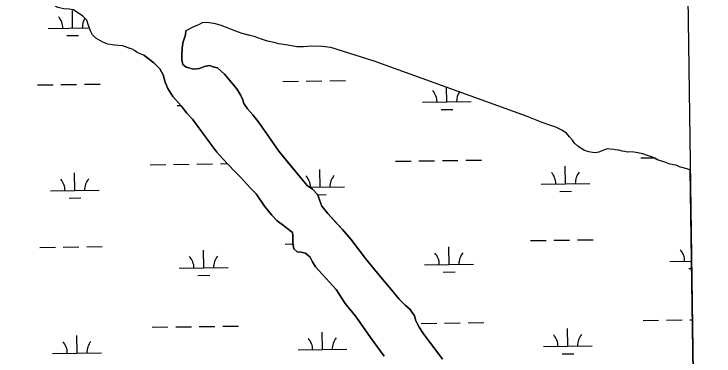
# Model space of a CAD drawing. Extents: x 3767014 to 3805179, y 361544 to 387384.
# Drawn here: x 3801628 to 3803060, y 370430 to 371130 of the extents above; entities that cross this region are included whole.
import ezdxf

# ---------------------------------------------------------------- set-up
doc = ezdxf.new("R2010")
doc.units = 0
for name, color, linetype in [('V-GRID-FRAM', 7, 'Continuous'), ('V-TOPO-SHOR', 7, 'Continuous'), ('V-WETL-SWMP', 7, 'Continuous')]:
    doc.layers.add(name, color=color, linetype=linetype)

msp = doc.modelspace()

# ---------------------------------------------------------------- linework, layer by layer
at = {"layer": 'V-GRID-FRAM'}
msp.add_lwpolyline([(3771006.872, 385146.094), (3802799.803, 385587.734), (3803060.286, 367407.215), (3771251.489, 366965.353), (3771006.872, 385146.094)], dxfattribs=at)
at = {"layer": 'V-TOPO-SHOR'}
for points in [[(3801833.76, 371065.861), (3801820.647, 371068.513), (3801809.852, 371072.597), (3801795.743, 371080.379), (3801789.12, 371087.312), (3801784.819, 371095.676), (3801779.996, 371108.703), (3801777.092, 371117.55), (3801769.525, 371125.407), (3801750.212, 371138.737), (3801741.32, 371140.037), (3801730.101, 371140.377), (3801717.913, 371143.509), (3801709.451, 371148.084), (3801704.734, 371151.768), (3801700.927, 371157.8), (3801698.533, 371162.914), (3801693.79, 371168.935), (3801687.646, 371174.937), (3801674.02, 371181.325), (3801665.589, 371183.097), (3801655.754, 371184.854), (3801644.945, 371190.338), (3801613.758, 371220.356)], [(3803011.513, 370811.344), (3803009.146, 370812.026), (3803004.932, 370812.912), (3802999.775, 370814.256), (3802994.62, 370815.597), (3802989.459, 370817.408), (3802984.292, 370819.685), (3802982.879, 370820.605), (3802977.267, 370821.006), (3802974.92, 370821.913), (3802969.769, 370822.79), (3802963.202, 370825.051), (3802959.441, 370826.878), (3802951.467, 370829.589), (3802946.312, 370830.933), (3802939.258, 370834.591), (3802933.147, 370837.792), (3802926.118, 370839.579), (3802920.484, 370841.853), (3802914.854, 370843.657), (3802906.892, 370845.435), (3802900.801, 370846.768), (3802896.123, 370847.182), (3802887.239, 370847.546), (3802883.035, 370847.497), (3802878.351, 370848.38), (3802872.733, 370849.248), (3802868.512, 370850.604), (3802865.235, 370851.034), (3802858.217, 370851.888), (3802855.403, 370852.789), (3802847.916, 370853.639), (3802842.771, 370854.047), (3802838.114, 370852.59), (3802831.132, 370850.176), (3802824.63, 370846.829), (3802817.632, 370845.814), (3802812.018, 370846.217), (3802804.06, 370847.528), (3802795.145, 370850.696), (3802788.56, 370854.36), (3802781.493, 370859.418), (3802774.876, 370865.886), (3802771.073, 370871.45), (3802764.912, 370878.856), (3802758.293, 370885.791), (3802749.339, 370892.229), (3802736.654, 370898.16), (3802724.452, 370902.693), (3802708.973, 370907.655), (3802674.704, 370921.282), (3802537.205, 370971.579), (3802365.46, 371033.632), (3802276.825, 371061.124), (3802259.038, 371063.723), (3802237.071, 371063.938), (3802220.261, 371062.811), (3802207.178, 371062.662), (3802188.445, 371066.185), (3802170.185, 371069.246), (3802160.347, 371071.47), (3802147.225, 371074.592), (3802134.562, 371078.653), (3802119.55, 371083.621), (3802108.299, 371086.763), (3802095.173, 371090.351), (3802080.157, 371095.786), (3802066.542, 371101.238), (3802052.466, 371106.219), (3802040.276, 371109.817), (3802023.884, 371112.899), (3802013.616, 371111.849), (3802005.714, 371108.019), (3801994.555, 371103.219), (3801979.688, 371095.571)], [(3802092.457, 370963.359), (3802084.212, 370976.462), (3802073.597, 370989.972), (3802059.04, 371006.672), (3802044.862, 371019.806), (3802038.14, 371021.421), (3802028.263, 371024.641), (3802017.961, 371022.318), (3802007.652, 371018.415), (3801996.562, 371016.887), (3801980.751, 371020.928), (3801973.657, 371026.505), (3801971.728, 371036.013), (3801971.388, 371046.702), (3801972.244, 371059.361), (3801973.489, 371070.831), (3801979.512, 371087.422), (3801979.688, 371095.571)], [(3801893.81, 371045.518), (3801886.302, 371048.238), (3801880.19, 371051.439), (3801878.304, 371052.819), (3801875.007, 371055.117), (3801870.303, 371057.868), (3801863.268, 371060.122), (3801861.861, 371060.573), (3801851.066, 371064.657), (3801833.76, 371065.861)], [(3801893.81, 371045.518), (3801914.31, 371029.978), (3801926.516, 371018.042), (3801933.578, 371005.738), (3801937.457, 370990.677), (3801942.931, 370977.588), (3801953.529, 370960.911), (3801970.053, 370941.83), (3801982.244, 370926.728), (3801993.658, 370914.399), (3802027.063, 370869.11), (3802043.176, 370847.257), (3802054.983, 370834.533), (3802066.397, 370821.809), (3802080.174, 370807.489), (3802091.2, 370796.748), (3802100.252, 370787.202), (3802111.664, 370774.48), (3802123.47, 370761.753), (3802141.153, 370736.729), (3802156.095, 370718.049), (3802166.722, 370706.912), (3802182.492, 370694.96), (3802192.343, 370686.598), (3802198.259, 370683.004), (3802199.021, 370677.065), (3802198.937, 370660.838), (3802200.856, 370649.351), (3802207.553, 370643.379), (3802215.462, 370642.15), (3802224.951, 370640.123), (3802234.011, 370632.16), (3802239.109, 370622.637), (3802244.993, 370612.71), (3802258.765, 370597.205), (3802274.115, 370580.899), (3802287.099, 370566.19), (3802305.949, 370537.596), (3802327.973, 370510.966), (3802357.829, 370467.673), (3802385.733, 370429.93)], [(3802504.828, 370423.774), (3802493.431, 370439.267), (3802478.096, 370458.74), (3802465.912, 370475.029), (3802456.881, 370488.927), (3802450.614, 370501.625), (3802447.503, 370512.328), (3802438.465, 370525.037), (3802428.62, 370534.192), (3802416.017, 370546.13), (3802400.284, 370565.209), (3802386.126, 370582.695), (3802371.969, 370599.785), (3802347.188, 370629.201), (3802317.316, 370669.327), (3802300.399, 370688.808), (3802287.017, 370703.521), (3802270.49, 370721.811), (3802257.901, 370736.52), (3802254.002, 370747.622), (3802250.106, 370759.515), (3802238.691, 370771.447), (3802228.439, 370779.02), (3802217.816, 370790.948), (3802194.219, 370819.962), (3802170.228, 370849.373), (3802145.478, 370884.724), (3802128.977, 370908.159), (3802116.788, 370923.261), (3802105.769, 370935.588), (3802098.706, 370947.102), (3802096.367, 370954.237), (3802092.457, 370963.359)]]:
    msp.add_lwpolyline(points, dxfattribs=at)
at = {"layer": 'V-WETL-SWMP'}
for p, q in [((3801748.253, 371101.271), (3801747.753, 371137.268)), ((3801769.526, 371125.408), (3801750.214, 371138.739)), ((3801777.093, 371117.551), (3801769.526, 371125.408)), ((3801779.998, 371108.705), (3801777.093, 371117.551)), ((3802013.617, 371111.849), (3802005.716, 371108.02)), ((3802023.885, 371112.901), (3802013.617, 371111.849)), ((3802040.277, 371109.818), (3802023.885, 371112.901)), ((3801698.258, 371100.577), (3801782.573, 371101.748)), ((3801784.821, 371095.676), (3801779.998, 371108.705)), ((3801994.556, 371103.219), (3801979.69, 371095.572)), ((3802005.716, 371108.02), (3801994.556, 371103.219)), ((3802052.468, 371106.219), (3802040.277, 371109.818)), ((3802066.544, 371101.24), (3802052.468, 371106.219)), ((3802080.159, 371095.788), (3802066.544, 371101.24)), ((3801736.469, 371085.675), (3801760.466, 371086.009)), ((3801789.122, 371087.313), (3801784.821, 371095.676)), ((3801795.744, 371080.38), (3801789.122, 371087.313)), ((3801979.514, 371087.424), (3801973.491, 371070.833)), ((3801979.69, 371095.572), (3801979.514, 371087.424)), ((3802095.175, 371090.352), (3802080.159, 371095.788)), ((3802119.552, 371083.622), (3802095.175, 371090.352)), ((3802134.563, 371078.654), (3802119.552, 371083.622)), ((3801809.852, 371072.597), (3801795.744, 371080.38)), ((3801820.647, 371068.515), (3801809.852, 371072.597)), ((3801833.762, 371065.861), (3801820.647, 371068.515)), ((3801973.491, 371070.833), (3801972.245, 371059.362)), ((3802147.226, 371074.593), (3802134.563, 371078.654)), ((3802160.347, 371071.472), (3802147.226, 371074.593)), ((3802170.186, 371069.248), (3802160.347, 371071.472)), ((3802188.446, 371066.186), (3802170.186, 371069.248)), ((3801851.067, 371064.658), (3801833.762, 371065.861)), ((3801861.861, 371060.575), (3801851.067, 371064.658)), ((3801870.304, 371057.868), (3801861.861, 371060.575)), ((3801875.009, 371055.118), (3801870.304, 371057.868)), ((3801880.191, 371051.439), (3801875.009, 371055.118)), ((3801972.245, 371059.362), (3801971.388, 371046.702)), ((3802207.179, 371062.662), (3802188.446, 371066.186)), ((3802220.262, 371062.812), (3802207.179, 371062.662)), ((3802237.072, 371063.939), (3802220.262, 371062.812)), ((3802259.038, 371063.724), (3802237.072, 371063.939)), ((3802276.825, 371061.124), (3802259.038, 371063.724)), ((3802365.462, 371033.633), (3802276.825, 371061.124)), ((3801886.303, 371048.238), (3801880.191, 371051.439)), ((3801893.811, 371045.52), (3801886.303, 371048.238)), ((3801914.311, 371029.979), (3801893.811, 371045.52)), ((3801971.388, 371046.702), (3801971.728, 371036.014)), ((3801926.518, 371018.043), (3801914.311, 371029.979)), ((3801971.728, 371036.014), (3801973.658, 371026.506)), ((3801973.658, 371026.506), (3801980.753, 371020.929)), ((3802537.206, 370971.579), (3802365.462, 371033.633)), ((3801933.578, 371005.738), (3801926.518, 371018.043)), ((3801980.753, 371020.929), (3801996.563, 371016.889)), ((3801996.563, 371016.889), (3802007.652, 371018.415)), ((3802007.652, 371018.415), (3802017.962, 371022.319)), ((3802017.962, 371022.319), (3802028.264, 371024.641)), ((3802028.264, 371024.641), (3802038.142, 371021.423)), ((3802038.142, 371021.423), (3802044.862, 371019.806)), ((3802044.862, 371019.806), (3802059.041, 371006.672)), ((3801937.458, 370990.678), (3801933.578, 371005.738)), ((3802059.041, 371006.672), (3802073.598, 370989.974)), ((3801676.456, 370984.831), (3801708.453, 370985.275)), ((3801724.451, 370985.498), (3801756.448, 370985.942)), ((3801772.446, 370986.164), (3801804.443, 370986.609)), ((3801942.931, 370977.59), (3801937.458, 370990.678)), ((3802073.598, 370989.974), (3802084.214, 370976.463)), ((3802178.315, 370991.802), (3802210.312, 370992.247)), ((3802226.311, 370992.469), (3802258.307, 370992.914)), ((3802274.306, 370993.136), (3802306.303, 370993.58)), ((3801953.53, 370960.913), (3801942.931, 370977.59)), ((3802084.214, 370976.463), (3802092.458, 370963.36)), ((3802513.772, 370950.028), (3802513.353, 370980.198)), ((3802674.704, 370921.283), (3802537.206, 370971.579)), ((3801970.054, 370941.83), (3801953.53, 370960.913)), ((3802092.458, 370963.36), (3802096.368, 370954.237)), ((3802096.368, 370954.237), (3802098.706, 370947.102)), ((3801961.917, 370942.362), (3801969.502, 370942.467)), ((3801982.245, 370926.728), (3801970.054, 370941.83)), ((3802098.706, 370947.102), (3802105.77, 370935.588)), ((3802463.777, 370949.333), (3802563.767, 370950.722)), ((3801993.658, 370914.4), (3801982.245, 370926.728)), ((3802105.77, 370935.588), (3802116.788, 370923.262)), ((3802501.987, 370934.432), (3802525.985, 370934.765)), ((3802043.178, 370847.259), (3801993.658, 370914.4)), ((3802116.788, 370923.262), (3802128.979, 370908.16)), ((3802708.974, 370907.656), (3802674.704, 370921.283)), ((3802128.979, 370908.16), (3802170.23, 370849.373)), ((3802724.452, 370902.693), (3802708.974, 370907.656)), ((3802736.654, 370898.16), (3802724.452, 370902.693)), ((3802749.339, 370892.23), (3802736.654, 370898.16)), ((3802758.292, 370885.79), (3802749.339, 370892.23)), ((3802764.913, 370878.856), (3802758.292, 370885.79)), ((3802771.073, 370871.45), (3802764.913, 370878.856)), ((3802774.876, 370865.886), (3802771.073, 370871.45)), ((3802781.492, 370859.419), (3802774.876, 370865.886)), ((3802788.56, 370854.36), (3802781.492, 370859.419)), ((3802795.144, 370850.697), (3802788.56, 370854.36)), ((3802842.771, 370854.047), (3802838.114, 370852.591)), ((3802847.916, 370853.638), (3802842.771, 370854.047)), ((3802855.403, 370852.789), (3802847.916, 370853.638)), ((3802054.985, 370834.534), (3802043.178, 370847.259)), ((3802170.23, 370849.373), (3802217.816, 370790.949)), ((3802804.059, 370847.528), (3802795.144, 370850.697)), ((3802812.018, 370846.217), (3802804.059, 370847.528)), ((3802817.631, 370845.814), (3802812.018, 370846.217)), ((3802824.629, 370846.829), (3802817.631, 370845.814)), ((3802831.133, 370850.175), (3802824.629, 370846.829)), ((3802838.114, 370852.591), (3802831.133, 370850.175)), ((3802858.217, 370851.887), (3802855.403, 370852.789)), ((3802868.512, 370850.603), (3802858.217, 370851.887)), ((3802872.734, 370849.249), (3802868.512, 370850.603)), ((3802878.351, 370848.379), (3802872.734, 370849.249)), ((3802883.034, 370847.498), (3802878.351, 370848.379)), ((3802887.24, 370847.546), (3802883.034, 370847.498)), ((3802896.123, 370847.181), (3802887.24, 370847.546)), ((3802900.801, 370846.767), (3802896.123, 370847.181)), ((3802914.855, 370843.657), (3802900.801, 370846.767)), ((3802920.484, 370841.852), (3802914.855, 370843.657)), ((3802926.118, 370839.58), (3802920.484, 370841.852)), ((3802933.148, 370837.791), (3802926.118, 370839.58)), ((3802066.397, 370821.81), (3802054.985, 370834.534)), ((3802408.606, 370828.484), (3802440.603, 370828.929)), ((3802456.601, 370829.151), (3802488.598, 370829.596)), ((3802504.597, 370829.818), (3802536.594, 370830.262)), ((3802552.592, 370830.485), (3802584.589, 370830.929)), ((3802910.465, 370835.456), (3802936.926, 370835.823)), ((3802946.311, 370830.933), (3802933.148, 370837.791)), ((3802951.467, 370829.59), (3802946.311, 370830.933)), ((3802959.442, 370826.877), (3802951.467, 370829.59)), ((3802963.201, 370825.051), (3802959.442, 370826.877)), ((3802969.77, 370822.79), (3802963.201, 370825.051)), ((3801906.746, 370821.513), (3801938.743, 370821.957)), ((3801954.742, 370822.18), (3801986.739, 370822.624)), ((3802002.737, 370822.846), (3802034.734, 370823.291)), ((3802050.732, 370823.513), (3802064.695, 370823.707)), ((3802080.174, 370807.491), (3802066.397, 370821.81)), ((3802254.734, 370775.6), (3802254.234, 370811.597)), ((3802756.593, 370782.571), (3802756.093, 370818.568)), ((3802974.92, 370821.914), (3802969.77, 370822.79)), ((3802977.267, 370821.007), (3802974.92, 370821.914)), ((3802982.879, 370820.604), (3802977.267, 370821.007)), ((3802984.292, 370819.685), (3802982.879, 370820.604)), ((3802989.458, 370817.408), (3802984.292, 370819.685)), ((3802994.619, 370815.598), (3802989.458, 370817.408)), ((3803004.931, 370812.912), (3802994.619, 370815.598)), ((3803009.147, 370812.026), (3803004.931, 370812.912)), ((3803011.513, 370811.346), (3803009.147, 370812.026)), ((3803026.341, 369776.445), (3803011.513, 370811.346)), ((3801752.874, 370768.629), (3801752.374, 370804.625)), ((3802091.2, 370796.748), (3802080.174, 370807.491)), ((3802100.254, 370787.203), (3802091.2, 370796.748)), ((3802111.665, 370774.48), (3802100.254, 370787.203)), ((3802217.816, 370790.949), (3802228.44, 370779.021)), ((3802706.598, 370781.877), (3802806.588, 370783.266)), ((3801702.879, 370767.934), (3801802.869, 370769.323)), ((3802123.472, 370761.754), (3802111.665, 370774.48)), ((3802228.44, 370779.021), (3802238.691, 370771.448)), ((3802233.47, 370775.305), (3802304.729, 370776.295)), ((3802238.691, 370771.448), (3802250.107, 370759.516)), ((3802744.809, 370766.975), (3802768.806, 370767.309)), ((3801741.09, 370753.032), (3801765.087, 370753.366)), ((3802141.153, 370736.729), (3802123.472, 370761.754)), ((3802249.552, 370760.096), (3802266.947, 370760.337)), ((3802250.107, 370759.516), (3802254.003, 370747.623)), ((3802254.003, 370747.623), (3802257.903, 370736.521)), ((3802156.095, 370718.051), (3802141.153, 370736.729)), ((3802257.903, 370736.521), (3802270.492, 370721.813)), ((3802166.723, 370706.914), (3802156.095, 370718.051)), ((3802270.492, 370721.813), (3802300.4, 370688.809)), ((3802182.492, 370694.96), (3802166.723, 370706.914)), ((3802192.343, 370686.598), (3802182.492, 370694.96)), ((3802198.261, 370683.005), (3802192.343, 370686.598)), ((3802199.022, 370677.065), (3802198.261, 370683.005)), ((3802300.4, 370688.809), (3802317.317, 370669.329)), ((3802198.938, 370660.839), (3802199.022, 370677.065)), ((3802317.317, 370669.329), (3802347.188, 370629.202)), ((3802732.791, 370666.798), (3802764.788, 370667.242)), ((3802780.786, 370667.464), (3802812.783, 370667.909)), ((3801681.077, 370652.188), (3801713.074, 370652.633)), ((3801729.072, 370652.855), (3801761.069, 370653.299)), ((3801777.067, 370653.522), (3801809.064, 370653.966)), ((3802182.936, 370659.16), (3802199.181, 370659.385)), ((3802200.858, 370649.351), (3802198.938, 370660.839)), ((3802518.393, 370617.385), (3802517.893, 370653.382)), ((3802684.796, 370666.131), (3802716.793, 370666.575)), ((3802016.533, 370610.414), (3802016.033, 370646.41)), ((3802207.555, 370643.38), (3802200.858, 370649.351)), ((3802215.464, 370642.152), (3802207.555, 370643.38)), ((3802224.952, 370640.124), (3802215.464, 370642.152)), ((3802234.013, 370632.162), (3802224.952, 370640.124)), ((3802239.109, 370622.637), (3802234.013, 370632.162)), ((3802347.188, 370629.202), (3802371.969, 370599.787)), ((3802970.257, 370623.662), (3803014.193, 370624.272)), ((3801966.538, 370609.719), (3802066.528, 370611.108)), ((3802244.994, 370612.712), (3802239.109, 370622.637)), ((3802258.766, 370597.206), (3802244.994, 370612.712)), ((3802468.398, 370616.691), (3802568.388, 370618.079)), ((3802274.117, 370580.9), (3802258.766, 370597.206)), ((3802371.969, 370599.787), (3802386.128, 370582.696)), ((3802506.608, 370601.789), (3802530.606, 370602.122)), ((3803008.468, 370608.76), (3803014.414, 370608.843)), ((3802004.749, 370594.817), (3802028.746, 370595.151)), ((3802386.128, 370582.696), (3802400.286, 370565.209)), ((3802287.101, 370566.19), (3802274.117, 370580.9)), ((3802305.95, 370537.597), (3802287.101, 370566.19)), ((3802400.286, 370565.209), (3802416.018, 370546.131)), ((3802416.018, 370546.131), (3802428.621, 370534.192)), ((3802327.975, 370510.967), (3802305.95, 370537.597)), ((3802428.621, 370534.192), (3802438.467, 370525.039)), ((3802438.467, 370525.039), (3802447.504, 370512.328)), ((3802357.83, 370467.674), (3802327.975, 370510.967)), ((3802447.504, 370512.328), (3802450.615, 370501.626)), ((3802450.615, 370501.626), (3802456.882, 370488.929)), ((3802461.222, 370496.508), (3802493.219, 370496.953)), ((3802509.218, 370497.175), (3802541.214, 370497.619)), ((3802557.213, 370497.842), (3802589.21, 370498.286)), ((3802915.086, 370502.813), (3802947.083, 370503.257)), ((3802963.082, 370503.48), (3802995.079, 370503.924)), ((3803011.077, 370504.146), (3803015.913, 370504.214)), ((3801911.367, 370488.87), (3801943.364, 370489.315)), ((3801959.363, 370489.537), (3801991.36, 370489.981)), ((3802007.358, 370490.204), (3802039.355, 370490.648)), ((3802055.353, 370490.87), (3802087.35, 370491.315)), ((3802456.882, 370488.929), (3802465.913, 370475.03)), ((3802761.214, 370449.929), (3802760.714, 370485.925)), ((3801757.495, 370435.986), (3801756.995, 370471.982)), ((3802259.355, 370442.957), (3802258.855, 370478.954)), ((3802385.734, 370429.931), (3802357.83, 370467.674)), ((3802465.913, 370475.03), (3802478.097, 370458.741)), ((3802478.097, 370458.741), (3802493.432, 370439.269)), ((3802209.359, 370442.263), (3802309.35, 370443.652)), ((3802493.432, 370439.269), (3802504.829, 370423.775)), ((3802711.219, 370449.234), (3802811.209, 370450.623)), ((3801707.5, 370435.291), (3801807.49, 370436.68)), ((3802749.43, 370434.332), (3802773.427, 370434.666))]:
    msp.add_line(p, q, dxfattribs=at)
for centre, start, end in [((3801693.009, 371100.979), 0.024037, 41.567696), ((3801803.484, 371102.514), 148.008605, 181.567693), ((3802458.528, 370949.735), 0.024037, 41.567696), ((3802569.003, 370951.27), 146.537476, 181.567693), ((3802199.489, 370775.307), 0.024037, 41.567696), ((3802309.965, 370776.842), 140.024034, 181.567693), ((3802701.349, 370782.279), 0.024037, 41.567696), ((3802811.824, 370783.814), 140.024034, 181.567693), ((3801697.63, 370768.336), 0.024037, 41.567696), ((3801808.105, 370769.871), 140.024034, 181.567693), ((3802463.148, 370617.092), 0.024037, 41.567696), ((3802573.624, 370618.627), 140.024034, 181.567693), ((3802965.008, 370624.064), 0.024037, 41.567696), ((3801961.289, 370610.121), 0.024037, 41.567696), ((3802071.764, 370611.656), 140.024034, 181.567693), ((3802314.586, 370444.199), 140.024034, 181.567693), ((3802705.97, 370449.636), 0.024037, 41.567696), ((3802816.445, 370451.171), 140.024034, 181.567693), ((3801702.251, 370435.693), 0.024037, 41.567696), ((3801812.726, 370437.228), 140.024034, 181.567693), ((3802204.11, 370442.665), 0.024037, 41.567696)]:
    msp.add_arc(centre, 35.246, start, end, dxfattribs=at)

doc.saveas('drawing.dxf')
